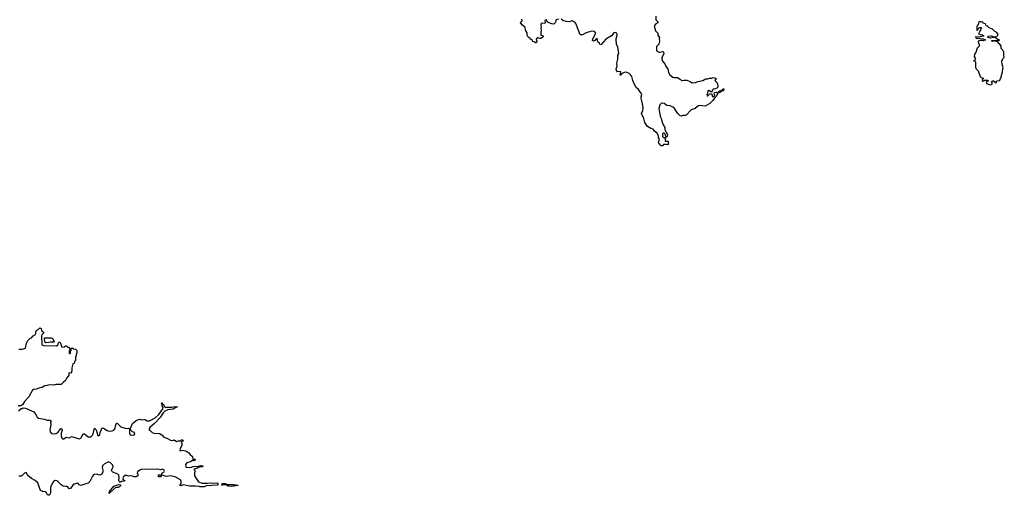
# Model space of a CAD drawing. Extents: x 2240384 to 2404287, y 351326 to 526670.
# Tile 281 of 309: x 2385278 to 2401330, y 416692 to 424455. Entities that reach past the tile are written whole.
import ezdxf

# ---------------------------------------------------------------- set-up
doc = ezdxf.new("R2010")
doc.units = 0

msp = doc.modelspace()

# ---------------------------------------------------------------- linework, layer by layer
at = {"layer": '0CON20XD'}
for points in [[(2394064, 424466), (2394025, 424453), (2394017, 424445), (2394020, 424425), (2394009, 424405), (2393985, 424384), (2393955, 424385), (2393891, 424411), (2393879, 424419), (2393865, 424452), (2393844, 424446), (2393838, 424435), (2393842, 424405), (2393838, 424392), (2393795, 424397), (2393780, 424390), (2393773, 424373), (2393778, 424325), (2393772, 424315), (2393782, 424285), (2393772, 424245), (2393772, 424202), (2393807, 424197), (2393812, 424185), (2393810, 424175), (2393775, 424148), (2393757, 424147), (2393725, 424157), (2393704, 424145), (2393700, 424135), (2393710, 424105), (2393702, 424085), (2393685, 424070), (2393679, 424089), (2393645, 424101), (2393625, 424130), (2393605, 424133), (2393593, 424153), (2393565, 424170), (2393553, 424205), (2393550, 424240), (2393524, 424284), (2393517, 424327), (2393474, 424364), (2393442, 424405), (2393454, 424426), (2393468, 424435), (2393466, 424465)], [(2395647, 424515), (2395648, 424455), (2395687, 424415), (2395680, 424405), (2395650, 424390), (2395622, 424355), (2395643, 424273), (2395682, 424235), (2395682, 424205), (2395707, 424165), (2395701, 424135), (2395710, 424105), (2395698, 424055), (2395658, 424015), (2395660, 423945), (2395695, 423924), (2395715, 423924), (2395755, 423938), (2395765, 423938), (2395776, 423926), (2395777, 423905), (2395749, 423835), (2395748, 423815), (2395760, 423780), (2395794, 423735), (2395810, 423695), (2395845, 423647), (2395854, 423595), (2395875, 423555), (2395925, 423519), (2395945, 423512), (2396001, 423511), (2396046, 423486), (2396065, 423464), (2396079, 423461), (2396105, 423470), (2396155, 423469), (2396208, 423448), (2396237, 423427), (2396295, 423431), (2396335, 423446), (2396417, 423463), (2396443, 423477), (2396465, 423492), (2396495, 423487), (2396525, 423498), (2396562, 423498), (2396585, 423510), (2396622, 423502), (2396630, 423495), (2396610, 423465), (2396648, 423425), (2396662, 423375), (2396658, 423355), (2396642, 423338), (2396616, 423324), (2396585, 423320), (2396558, 423272), (2396515, 423300), (2396505, 423300), (2396498, 423292), (2396492, 423248), (2396480, 423225), (2396485, 423210), (2396495, 423210), (2396523, 423237), (2396555, 423250), (2396572, 423202), (2396592, 423198), (2396612, 423215), (2396612, 423225), (2396598, 423245), (2396607, 423265), (2396635, 423271), (2396660, 423255), (2396640, 423205), (2396601, 423169), (2396580, 423135), (2396531, 423085), (2396455, 423046), (2396365, 423054), (2396345, 423050), (2396320, 423035), (2396292, 423005), (2396227, 422985), (2396146, 422894), (2396125, 422889), (2396087, 422893), (2396065, 422878), (2396045, 422887), (2396005, 422924), (2395940, 423020), (2395885, 423050), (2395826, 423056), (2395785, 423086), (2395742, 423095), (2395713, 423067), (2395700, 423005), (2395721, 422881), (2395736, 422845), (2395746, 422796), (2395769, 422739), (2395797, 422695), (2395798, 422658), (2395837, 422583), (2395835, 422550), (2395825, 422540), (2395815, 422540), (2395800, 422585), (2395788, 422598), (2395775, 422602), (2395758, 422592), (2395758, 422548), (2395772, 422532), (2395795, 422530), (2395808, 422518), (2395800, 422505), (2395803, 422473), (2395845, 422470), (2395860, 422455), (2395850, 422445), (2395850, 422435), (2395860, 422425), (2395845, 422410), (2395825, 422420), (2395775, 422420), (2395755, 422398), (2395738, 422398), (2395695, 422440), (2395693, 422455), (2395708, 422505), (2395694, 422525), (2395692, 422555), (2395669, 422605), (2395625, 422633), (2395605, 422670), (2395565, 422678), (2395515, 422713), (2395468, 422778), (2395446, 422865), (2395430, 422885), (2395414, 422924), (2395436, 422975), (2395441, 423015), (2395434, 423085), (2395407, 423175), (2395407, 423195), (2395420, 423235), (2395417, 423245), (2395364, 423315), (2395329, 423349), (2395302, 423395), (2395272, 423465), (2395259, 423525), (2395241, 423551), (2395215, 423574), (2395165, 423596), (2395135, 423594), (2395090, 423570), (2395075, 423551), (2395065, 423552), (2395076, 423606), (2395065, 423612), (2395025, 423602), (2395008, 423625), (2395004, 423655), (2395017, 423695), (2395014, 423745), (2395029, 423811), (2395030, 423875), (2395048, 423905), (2395030, 424005), (2395007, 424057), (2395002, 424135), (2395005, 424165), (2395018, 424205), (2395013, 424235), (2394985, 424248), (2394965, 424241), (2394925, 424189), (2394834, 424135), (2394755, 424048), (2394742, 424045), (2394730, 424070), (2394714, 424085), (2394704, 424095), (2394695, 424148), (2394675, 424145), (2394655, 424115), (2394645, 424108), (2394635, 424106), (2394618, 424115), (2394621, 424145), (2394668, 424235), (2394657, 424257), (2394635, 424266), (2394585, 424264), (2394515, 424241), (2394455, 424206), (2394418, 424208), (2394408, 424218), (2394396, 424265), (2394345, 424395), (2394329, 424415), (2394285, 424434), (2394235, 424422), (2394185, 424423), (2394135, 424443), (2394105, 424463)], [(2401105, 423392), (2401130, 423405), (2401130, 423425), (2401120, 423435), (2401125, 423450), (2401135, 423450), (2401145, 423460), (2401197, 423423), (2401210, 423455), (2401250, 423465), (2401260, 423475), (2401262, 423488), (2401280, 423505), (2401280, 423525), (2401302, 423605), (2401304, 423656), (2401312, 423675), (2401298, 423705), (2401297, 423735), (2401288, 423765), (2401292, 423785), (2401308, 423805), (2401310, 423825), (2401330, 423845), (2401322, 423875), (2401322, 423925), (2401305, 423960), (2401280, 423985), (2401278, 424028), (2401218, 424098), (2401195, 424098), (2401165, 424110), (2401135, 424101), (2401124, 424105), (2401127, 424115), (2401135, 424118), (2401205, 424120), (2401244, 424114), (2401252, 424125), (2401225, 424132), (2401185, 424158), (2401154, 424164), (2401105, 424153), (2401065, 424165), (2401054, 424175), (2401066, 424184), (2401115, 424189), (2401157, 424177), (2401195, 424179), (2401218, 424192), (2401228, 424215), (2401206, 424246), (2401174, 424264), (2401135, 424302), (2401083, 424323), (2401055, 424350), (2401040, 424355), (2401030, 424365), (2401025, 424388), (2400985, 424400), (2400980, 424415), (2400955, 424422), (2400912, 424418), (2400910, 424385), (2400892, 424368), (2400890, 424355), (2400880, 424345), (2400880, 424285), (2400885, 424280), (2400898, 424292), (2400902, 424308), (2400925, 424330), (2400945, 424330), (2400960, 424315), (2400923, 424257), (2400908, 424225), (2400935, 424213), (2400975, 424209), (2400989, 424199), (2400992, 424185), (2400915, 424170), (2400864, 424176), (2400860, 424175), (2400867, 424165), (2400885, 424147), (2400915, 424151), (2400945, 424140), (2400985, 424144), (2401022, 424125), (2400985, 424109), (2400935, 424116), (2400903, 424107), (2400908, 424068), (2400920, 424055), (2400920, 424025), (2400885, 423990), (2400865, 423920), (2400845, 423890), (2400840, 423855), (2400857, 423827), (2400858, 423815), (2400848, 423792), (2400830, 423785), (2400848, 423778), (2400860, 423765), (2400858, 423695), (2400863, 423673), (2400870, 423655), (2400905, 423620), (2400938, 423525), (2400952, 423512), (2400990, 423495), (2400973, 423487), (2400970, 423465), (2400985, 423452), (2401005, 423470), (2401055, 423470), (2401070, 423455), (2401042, 423448), (2401040, 423415), (2401065, 423400), (2401105, 423392)], [(2396685, 423260), (2396670, 423265), (2396670, 423275), (2396685, 423293), (2396725, 423307), (2396745, 423328), (2396755, 423328), (2396756, 423305), (2396745, 423293), (2396723, 423287), (2396685, 423260)], [(2385265, 419078), (2385325, 419078), (2385370, 419095), (2385388, 419175), (2385412, 419218), (2385445, 419252), (2385470, 419265), (2385497, 419293), (2385533, 419317), (2385543, 419337), (2385545, 419377), (2385555, 419388), (2385576, 419394), (2385605, 419423), (2385626, 419416), (2385635, 419382), (2385668, 419355), (2385665, 419340), (2385639, 419311), (2385632, 419288), (2385641, 419155), (2385651, 419141), (2385665, 419135), (2385878, 419132), (2385902, 419148), (2385915, 419190), (2385925, 419192), (2385935, 419188), (2385949, 419165), (2385958, 419118), (2386005, 419112), (2386025, 419130), (2386035, 419130), (2386080, 419105), (2386094, 419084), (2386093, 419065), (2386082, 419045), (2386084, 419014), (2386090, 419005), (2386100, 419005), (2386108, 419015), (2386108, 419045), (2386117, 419063), (2386120, 419095), (2386135, 419100), (2386155, 419082), (2386188, 419078), (2386210, 419055), (2386210, 419005), (2386200, 418995), (2386200, 418965), (2386190, 418955), (2386190, 418905), (2386187, 418893), (2386170, 418875), (2386170, 418855), (2386158, 418842), (2386143, 418837), (2386128, 418775), (2386130, 418745), (2386121, 418699), (2386112, 418688), (2386085, 418690), (2386080, 418685), (2386080, 418655), (2386070, 418635), (2386045, 418610), (2386023, 418567), (2385989, 418531), (2385955, 418500), (2385865, 418502), (2385835, 418492), (2385765, 418498), (2385727, 418483), (2385685, 418478), (2385645, 418453), (2385605, 418448), (2385545, 418422), (2385505, 418420), (2385485, 418410), (2385425, 418300), (2385357, 418223), (2385325, 418170), (2385313, 418167), (2385295, 418150), (2385255, 418150)], [(2385705, 419180), (2385692, 419185), (2385680, 419235), (2385682, 419265), (2385793, 419263), (2385815, 419250), (2385842, 419205), (2385840, 419195), (2385835, 419190), (2385775, 419190), (2385755, 419184), (2385705, 419180)], [(2385257, 418073), (2385302, 418108), (2385325, 418110), (2385335, 418120), (2385375, 418112), (2385506, 418056), (2385545, 418002), (2385560, 417970), (2385582, 417952), (2385675, 417936), (2385725, 417919), (2385775, 417916), (2385791, 417905), (2385780, 417875), (2385783, 417847), (2385767, 417755), (2385776, 417726), (2385795, 417703), (2385845, 417693), (2385875, 417701), (2385905, 417722), (2385941, 417779), (2385955, 417784), (2385961, 417781), (2385968, 417752), (2385956, 417705), (2385953, 417655), (2385964, 417624), (2385975, 417612), (2386000, 417615), (2386035, 417642), (2386085, 417633), (2386125, 417651), (2386246, 417614), (2386272, 417625), (2386315, 417697), (2386335, 417693), (2386395, 417649), (2386435, 417649), (2386464, 417675), (2386476, 417695), (2386495, 417788), (2386522, 417762), (2386541, 417705), (2386545, 417670), (2386575, 417668), (2386587, 417675), (2386590, 417715), (2386620, 417795), (2386645, 417790), (2386705, 417750), (2386735, 417740), (2386785, 417742), (2386810, 417755), (2386835, 417780), (2386837, 417825), (2386848, 417858), (2386855, 417872), (2386865, 417872), (2386925, 417810), (2387015, 417780), (2387045, 417788), (2387068, 417778), (2387070, 417705), (2387081, 417681), (2387095, 417673), (2387145, 417678), (2387157, 417695), (2387148, 417715), (2387117, 417727), (2387082, 417762), (2387080, 417775), (2387117, 417863), (2387175, 417912), (2387215, 417931), (2387235, 417934), (2387267, 417923), (2387305, 417930), (2387325, 417927), (2387355, 417908), (2387395, 417910), (2387485, 417954), (2387545, 418011), (2387614, 418105), (2387618, 418128), (2387602, 418152), (2387598, 418178), (2387588, 418195), (2387594, 418206), (2387601, 418191), (2387625, 418171), (2387634, 418144), (2387655, 418129), (2387757, 418133), (2387805, 418144), (2387848, 418135), (2387825, 418128), (2387781, 418099), (2387695, 418085), (2387642, 418065), (2387615, 418040), (2387597, 418005)], [(2387597, 418005), (2387570, 417960), (2387475, 417863), (2387403, 417805), (2387390, 417775), (2387390, 417755), (2387405, 417750), (2387435, 417720), (2387465, 417708), (2387565, 417700), (2387603, 417673), (2387625, 417642), (2387677, 417627), (2387735, 417590), (2387772, 417588), (2387795, 417598), (2387835, 417568), (2387861, 417579), (2387898, 417582), (2387915, 417596), (2387940, 417600), (2387941, 417579), (2387910, 417555), (2387920, 417545), (2387920, 417505), (2387893, 417457), (2387890, 417425), (2387895, 417420), (2387935, 417428), (2387979, 417419), (2388005, 417408), (2388036, 417386), (2388055, 417360), (2388096, 417326), (2388102, 417282), (2388135, 417280), (2388140, 417275), (2388135, 417260), (2388117, 417253), (2388095, 417260), (2388075, 417242), (2388005, 417222), (2387982, 417195), (2387984, 417164), (2387994, 417154), (2388065, 417147), (2388105, 417161), (2388192, 417168), (2388229, 417181), (2388264, 417175), (2388266, 417165), (2388253, 417157), (2388206, 417154), (2388177, 417133), (2388115, 417118), (2388135, 417098), (2388140, 417085), (2388128, 417062), (2388128, 417008), (2388195, 416910), (2388255, 416893), (2388335, 416891), (2388395, 416897), (2388435, 416889), (2388495, 416898), (2388505, 416894), (2388509, 416885), (2388507, 416865), (2388495, 416858), (2388325, 416846), (2388285, 416830), (2388215, 416830), (2388205, 416836), (2388145, 416844), (2388045, 416842), (2387946, 416864), (2387905, 416846), (2387891, 416855), (2387910, 416885), (2387910, 416915), (2387898, 416945), (2387814, 416994), (2387735, 417011), (2387665, 416998), (2387605, 417020), (2387590, 417020), (2387572, 416995), (2387540, 416995), (2387540, 417025), (2387565, 417028), (2387575, 417020), (2387590, 417020), (2387597, 417055), (2387632, 417075), (2387638, 417085), (2387625, 417110), (2387605, 417118), (2387575, 417110), (2387525, 417120), (2387505, 417112), (2387435, 417120), (2387335, 417113), (2387267, 417117), (2387236, 417104), (2387198, 417075), (2387192, 417055), (2387202, 417042), (2387202, 417008), (2387175, 416992), (2387145, 416992), (2387105, 417008), (2387055, 417003), (2387005, 417020), (2386965, 416987), (2386957, 416965), (2386958, 416955), (2386990, 416935), (2386987, 416925), (2386935, 416920), (2386921, 416909), (2386908, 416908), (2386897, 416917), (2386892, 416932), (2386902, 416985), (2386895, 417022), (2386878, 417038), (2386795, 417071), (2386778, 417085), (2386773, 417095), (2386779, 417115), (2386802, 417155), (2386798, 417185), (2386755, 417226), (2386735, 417234), (2386717, 417233), (2386655, 417198), (2386630, 417175), (2386624, 417145), (2386634, 417105), (2386634, 417075), (2386618, 417035), (2386585, 417020), (2386525, 417040), (2386485, 417030), (2386463, 417005), (2386422, 416918), (2386395, 416890), (2386355, 416881), (2386275, 416850), (2386245, 416862), (2386233, 416883), (2386215, 416892), (2386166, 416874), (2386145, 416857), (2386105, 416802), (2386087, 416797), (2386065, 416828), (2386046, 416836), (2386025, 416834), (2385985, 416843), (2385955, 416863), (2385902, 416915), (2385885, 416927), (2385855, 416932), (2385828, 416915), (2385786, 416844), (2385778, 416812), (2385780, 416745), (2385774, 416716), (2385763, 416697), (2385745, 416692), (2385730, 416700), (2385715, 416732), (2385695, 416750), (2385653, 416753), (2385615, 416773), (2385571, 416895), (2385532, 416932), (2385470, 416965), (2385413, 417015), (2385382, 417062), (2385355, 417052), (2385305, 417003), (2385265, 417003)], [(2388735, 416834), (2388675, 416841), (2388649, 416859), (2388605, 416862), (2388585, 416857), (2388575, 416860), (2388572, 416875), (2388585, 416886), (2388625, 416884), (2388665, 416870), (2388777, 416867), (2388835, 416858), (2388840, 416855), (2388835, 416850), (2388735, 416834)], [(2386735, 416724), (2386734, 416735), (2386744, 416755), (2386811, 416839), (2386894, 416866), (2386921, 416861), (2386919, 416845), (2386905, 416830), (2386885, 416820), (2386855, 416820), (2386835, 416812), (2386735, 416724)]]:
    msp.add_lwpolyline(points, dxfattribs=at)

doc.saveas('drawing.dxf')
